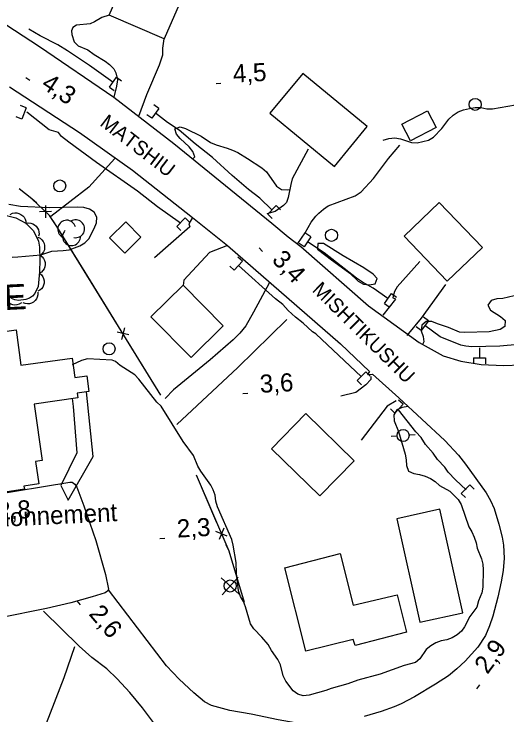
# Model space of a CAD drawing. Extents: x 336540 to 340074, y 5572036 to 5573747.
# Drawn here: x 338832.6 to 338914.4, y 5572665.2 to 5572781.5 of the extents above; entities that cross this region are included whole.
import ezdxf

# ---------------------------------------------------------------- set-up
doc = ezdxf.new("R2010")
doc.units = 0
for name, color, linetype in [('Niveau 15', 7, 'Continuous'), ('Niveau 19', 7, 'Continuous'), ('Niveau 2', 7, 'Continuous'), ('Niveau 21', 7, 'Continuous'), ('Niveau 22', 7, 'Continuous'), ('Niveau 26', 7, 'Continuous'), ('Niveau 3', 7, 'Continuous'), ('Niveau 31', 7, 'Continuous'), ('Niveau 36', 7, 'Continuous'), ('Niveau 37', 7, 'Continuous'), ('Niveau 4', 7, 'Continuous'), ('Niveau 41', 7, 'Continuous'), ('Niveau 44', 7, 'Continuous'), ('Niveau 52', 7, 'Continuous')]:
    doc.layers.add(name, color=color, linetype=linetype)

msp = doc.modelspace()

# ---------------------------------------------------------------- linework, layer by layer
at = {"layer": 'Niveau 19'}
for points in [[(338848.35, 5572781.32), (338847.14, 5572780.93), (338845.91, 5572780.17), (338845.18, 5572779.87), (338842.93, 5572779.65), (338842.32, 5572779.24), (338842.1, 5572778.68), (338842.17, 5572778.11), (338842.53, 5572776.88), (338843.21, 5572776.22), (338844.8, 5572775.53), (338845.88, 5572774.76), (338847.7, 5572773.67), (338848.39, 5572773.13), (338849.13, 5572772.41), (338849.48, 5572771.74), (338849.73, 5572770.56), (338849.59, 5572769.54), (338849.13, 5572767.68)], [(338853.25, 5572764.54), (338854.61, 5572768.12), (338856.7, 5572773.08), (338857.26, 5572774.73), (338857.25, 5572775.85), (338857.5, 5572777.35)], [(338879.68, 5572743.44), (338880.91, 5572745.18), (338881.89, 5572746.96), (338882.64, 5572747.93), (338883.16, 5572748.47), (338883.92, 5572749.13), (338884.72, 5572749.65), (338889.18, 5572751.33), (338890.19, 5572751.96), (338892.24, 5572754.18), (338894.72, 5572757.51), (338896.59, 5572759.73)], [(338881.37, 5572759.09), (338878.76, 5572754.16), (338878.49, 5572753.22), (338878.09, 5572751.03), (338877.78, 5572750.23), (338877.28, 5572749.71), (338875.92, 5572748.7), (338874.55, 5572748.32)], [(338862.19, 5572747.73), (338861.55, 5572746.68), (338861.75, 5572746.19), (338855.88, 5572741.01)], [(338867.97, 5572743.06), (338864.99, 5572741.91), (338860.77, 5572737.32), (338860.65, 5572736.47)], [(338899.94, 5572740.44), (338896.15, 5572736.21), (338895.74, 5572735.44), (338895.48, 5572734.69), (338895.47, 5572734.39), (338895.77, 5572734.29), (338895.88, 5572734.16), (338893.77, 5572731.51)], [(338897.84, 5572728.17), (338900.2, 5572731.03), (338904.27, 5572736.6)], [(338891.77, 5572721.37), (338891.79, 5572720.87), (338890.96, 5572719.99), (338889.33, 5572718.71), (338886.81, 5572718.1)], [(338895.99, 5572717.31), (338894.51, 5572716.4), (338890.18, 5572710.79)], [(338880.18, 5572663.7), (338876.39, 5572664.36), (338871.92, 5572665.33), (338868.38, 5572665.94), (338865.35, 5572666.78), (338864.18, 5572667.39), (338862.42, 5572668.87), (338859.97, 5572671.14), (338857.86, 5572673.36), (338848.22, 5572685.95)], [(338852.3, 5572651.84), (338855.64, 5572654.31), (338856.23, 5572655.09), (338856.71, 5572656.11), (338857.08, 5572657.42), (338857.28, 5572658.56), (338857.31, 5572659.21), (338857.13, 5572660.61), (338856.44, 5572662.5), (338855.54, 5572664.14), (338853.89, 5572666.39), (338851.76, 5572668.93), (338849.7, 5572671.21), (338847.96, 5572672.86), (338845.45, 5572674.75), (338843.35, 5572676.59), (338837.44, 5572682.39)]]:
    msp.add_lwpolyline(points, dxfattribs=at)
at = {"layer": 'Niveau 2'}
for points in [[(338893.87, 5572760.57), (338894.8, 5572760.85), (338895.76, 5572760.92), (338896.73, 5572760.77), (338898.54, 5572760.18), (338899.51, 5572760.14), (338901.36, 5572760.58), (338902.2, 5572761.04), (338903.59, 5572762.48), (338904.74, 5572764.03), (338905.47, 5572764.72), (338906.3, 5572765.24), (338907.2, 5572765.6), (338908.16, 5572765.84), (338909.12, 5572765.97), (338910.08, 5572765.99), (338911.04, 5572765.78), (338912, 5572765.74), (338915.83, 5572766.44)], [(338862.22, 5572757.45), (338862.59, 5572757.81), (338862.24, 5572758.7), (338861.66, 5572759.48), (338860.16, 5572760.81), (338859.53, 5572761.53), (338859.23, 5572762.43), (338860.12, 5572762.78), (338861.03, 5572762.52), (338863.6, 5572761.21), (338865.2, 5572760.17), (338866.11, 5572759.79), (338867.93, 5572759.26), (338868.84, 5572758.89), (338869.7, 5572758.51), (338871.3, 5572757.52), (338873.7, 5572755.99), (338874.45, 5572755.32), (338876.14, 5572752.93), (338876.94, 5572752.38), (338877.9, 5572752.34), (338878.34, 5572752.4)], [(338832.23, 5572741.17), (338833.19, 5572741.19), (338837.02, 5572741.56), (338838.82, 5572742.16), (338840.73, 5572742.26), (338841.69, 5572742.39), (338843.48, 5572743), (338844.32, 5572743.52), (338844.99, 5572744.21), (338845.87, 5572745.92), (338846.25, 5572746.83), (338846.29, 5572747.79), (338845.88, 5572748.63), (338845.08, 5572749.12), (338844.12, 5572749.38), (338843.16, 5572749.47), (338838.43, 5572749.31), (338833.63, 5572749.54), (338831.71, 5572749.89)], [(338887.2, 5572741.36), (338883.94, 5572743.39), (338882.98, 5572743.42), (338882.94, 5572742.46), (338885.24, 5572740.7), (338888.33, 5572738.5), (338889.71, 5572737.17), (338890.57, 5572736.68), (338891.54, 5572736.53), (338892.49, 5572736.71), (338892.87, 5572737.63), (338892.18, 5572738.35), (338890.63, 5572739.39), (338887.2, 5572741.36)], [(338915.6, 5572734.72), (338913.69, 5572734.29), (338912.73, 5572734.22), (338911.77, 5572733.97), (338911.22, 5572733.17), (338911.69, 5572732.33), (338913.35, 5572731.29), (338914.1, 5572730.63), (338914.06, 5572729.67), (338913.28, 5572729.15), (338911.47, 5572728.77), (338907.4, 5572728.64), (338906.5, 5572728.73), (338904.67, 5572729.49), (338902.85, 5572730.08), (338901.94, 5572730.46), (338900.98, 5572730.49), (338900.26, 5572729.86), (338900.16, 5572728.9), (338900.46, 5572728), (338900.59, 5572727.1), (338900.35, 5572726.67)], [(338897.99, 5572716.39), (338897, 5572716.23), (338896.1, 5572715.81), (338895.61, 5572714.96), (338895.68, 5572714), (338896.38, 5572712.22), (338897.51, 5572708.47), (338897.69, 5572707.51), (338897.71, 5572706.56), (338898.06, 5572705.66), (338898.91, 5572705.23), (338899.87, 5572705.08), (338900.83, 5572704.82), (338901.68, 5572704.45), (338902.48, 5572703.9), (338903.22, 5572703.24), (338904.93, 5572702.32), (338906.3, 5572700.95), (338906.82, 5572700.11), (338908.06, 5572696.42), (338908.58, 5572695.59), (338908.98, 5572694.7), (338909.28, 5572693.75), (338909.46, 5572692.85), (338910.16, 5572691.12), (338910.4, 5572690.23), (338910.47, 5572689.27), (338910.4, 5572686.4), (338910.25, 5572685.44), (338909.65, 5572684.13), (338909.38, 5572683.06), (338908.22, 5572681.51), (338907.34, 5572679.81), (338906.84, 5572679.12), (338906.12, 5572678.48), (338905.28, 5572677.96), (338904.44, 5572677.66), (338903.49, 5572677.47), (338902.59, 5572677.17), (338901.75, 5572676.64), (338900.97, 5572676.06), (338899.92, 5572674.52), (338899.2, 5572673.89), (338897.35, 5572673.4), (338893.37, 5572671.96), (338889.66, 5572670.98), (338887.98, 5572670.38), (338885.23, 5572669.59), (338884.34, 5572669.23), (338881.53, 5572668.49), (338880.57, 5572668.36), (338879.67, 5572668.62), (338878.92, 5572669.22), (338877.66, 5572670.77), (338877.25, 5572671.66), (338876.78, 5572673.51), (338876.37, 5572674.4), (338875.28, 5572675.9), (338874.75, 5572676.9), (338873.72, 5572678.11), (338872.35, 5572679.49), (338871.83, 5572680.32), (338871, 5572683.12), (338870.65, 5572684.01), (338870.13, 5572684.84), (338869.83, 5572685.79), (338869.5, 5572688.66), (338869.42, 5572690.51), (338868.93, 5572693.37), (338868.69, 5572694.32), (338866.35, 5572699.73), (338866.06, 5572700.69), (338865.93, 5572701.64), (338865.63, 5572702.53), (338865.23, 5572703.31), (338863.56, 5572705.64), (338863.09, 5572706.48), (338862.33, 5572708.26), (338860.61, 5572710.59), (338856.97, 5572716.42), (338856.28, 5572717.08), (338853.29, 5572720.9), (338852.6, 5572721.62), (338850.16, 5572723.2), (338849.41, 5572723.86), (338848.85, 5572724.07), (338844.73, 5572724.26), (338843.77, 5572724.02), (338842.2, 5572723.3)]]:
    msp.add_lwpolyline(points, dxfattribs=at)
at = {"layer": 'Niveau 21'}
for points in [[(338798.87, 5572797.93), (338801.34, 5572796.97), (338817.8, 5572787.84), (338827.01, 5572782.47), (338836.76, 5572776.12), (338849.13, 5572767.68), (338859.11, 5572759.98), (338875.35, 5572746.8), (338878.07, 5572744.5), (338880.17, 5572742.91), (338891.42, 5572733.05), (338899.81, 5572726.98), (338903.79, 5572724.76), (338906.72, 5572723.89), (338910.11, 5572723.35), (338913.85, 5572723.17), (338916.73, 5572723.3), (338920.41, 5572723.98), (338937.84, 5572731.85), (338947.3, 5572736.32), (338950.77, 5572738.18), (338969.03, 5572746.77)], [(338831.78, 5572769.4), (338843.41, 5572761.83), (338852.2, 5572755.6), (338862.19, 5572747.73), (338867.97, 5572743.06), (338886.78, 5572726.76), (338891.55, 5572722.2), (338891.23, 5572721.69), (338892.07, 5572721.72), (338896.47, 5572717.83), (338904.06, 5572710.71), (338906.37, 5572708.28), (338907.53, 5572706.82), (338910.94, 5572702.03), (338911.69, 5572700.76), (338912.27, 5572699.46), (338913.05, 5572696.86), (338913.61, 5572694.68), (338913.85, 5572693.35), (338913.96, 5572691.23), (338913.76, 5572689.18), (338913.43, 5572687.26), (338912.89, 5572684.75), (338912.05, 5572681.56), (338911.52, 5572679.97), (338910.81, 5572678.35), (338909.56, 5572676.42), (338907.44, 5572674.13), (338906.1, 5572672.87), (338904.67, 5572671.7), (338902.53, 5572670.28), (338899.04, 5572668.21), (338896.81, 5572667.05), (338895.68, 5572666.55), (338893.49, 5572665.78), (338890.67, 5572664.94)]]:
    msp.add_lwpolyline(points, dxfattribs=at)
at = {"layer": 'Niveau 22'}
for points in [[(338874.89, 5572736.84), (338872.33, 5572732.01), (338871.02, 5572729.76), (338870.04, 5572728.54), (338868.93, 5572727.45), (338865.14, 5572724.14), (338859.04, 5572719.13), (338857.66, 5572717.68)], [(338842.18, 5572717.67), (338842.37, 5572716.39), (338843, 5572708.68), (338840.33, 5572703.29), (338841.55, 5572700.84), (338845.68, 5572708.09), (338844.56, 5572718.79)], [(338842.61, 5572676.52), (338840.83, 5572671.36), (338834.93, 5572656.19), (338833, 5572650.77), (338832.27, 5572649.48), (338830.21, 5572646.96), (338830.21, 5572646.82)]]:
    msp.add_lwpolyline(points, dxfattribs=at)
at = {"layer": 'Niveau 26'}
for p, q in [((338848.38, 5572769.37), (338849.56, 5572771.01)), ((338849.56, 5572771.01), (338850.37, 5572770.43)), ((338848.38, 5572769.37), (338849.2, 5572768.79)), ((338856.6, 5572765.83), (338855.78, 5572766.41)), ((338834.58, 5572765.92), (338833.65, 5572766.3)), ((338834.58, 5572765.92), (338833.83, 5572764.05)), ((338856.6, 5572765.83), (338855.43, 5572764.19)), ((338833.83, 5572764.05), (338832.9, 5572764.43)), ((338855.43, 5572764.19), (338854.61, 5572764.77)), ((338874.68, 5572748.26), (338876.08, 5572749.7)), ((338876.08, 5572749.7), (338876.8, 5572749)), ((338874.68, 5572748.26), (338875.39, 5572747.56)), ((338859.56, 5572746.26), (338860.98, 5572747.69)), ((338860.98, 5572747.69), (338861.69, 5572746.98)), ((338859.56, 5572746.26), (338860.27, 5572745.55)), ((338881.84, 5572744.53), (338880.74, 5572742.84)), ((338881.84, 5572744.53), (338881.01, 5572745.08)), ((338880.74, 5572742.84), (338879.9, 5572743.39)), ((338870.47, 5572740.48), (338869.73, 5572741.15)), ((338869.13, 5572738.98), (338868.38, 5572739.64)), ((338870.47, 5572740.48), (338869.13, 5572738.98)), ((338894.04, 5572733.46), (338895.22, 5572735.1)), ((338895.22, 5572735.1), (338896.03, 5572734.52)), ((338894.04, 5572733.46), (338894.86, 5572732.88)), ((338901.36, 5572730.6), (338900.13, 5572729)), ((338901.36, 5572730.6), (338900.56, 5572731.21)), ((338900.13, 5572729), (338899.33, 5572729.61)), ((338908.83, 5572724.45), (338910.85, 5572724.45)), ((338908.83, 5572724.45), (338908.83, 5572723.44)), ((338910.85, 5572724.45), (338910.85, 5572723.44)), ((338889.53, 5572720.7), (338890.95, 5572722.13)), ((338890.95, 5572722.13), (338891.66, 5572721.42)), ((338889.53, 5572720.7), (338890.24, 5572719.99)), ((338897.15, 5572716.76), (338895.77, 5572715.28)), ((338897.15, 5572716.76), (338896.41, 5572717.44)), ((338895.77, 5572715.28), (338895.04, 5572715.96)), ((338906.8, 5572701.96), (338908.22, 5572703.39)), ((338908.22, 5572703.39), (338908.93, 5572702.68)), ((338906.8, 5572701.96), (338907.51, 5572701.25))]:
    msp.add_line(p, q, dxfattribs=at)
at = {"layer": 'Niveau 3'}
for p, q in [((338834.5, 5572770.96), (338835.17, 5572770.53)), ((338866.1, 5572769.97), (338866.9, 5572770.03)), ((338873.23, 5572742.67), (338873.79, 5572742.1)), ((338870.57, 5572718.5), (338871.37, 5572718.56)), ((338856.78, 5572694.49), (338857.59, 5572694.53)), ((338843, 5572684.1), (338843.52, 5572683.49)), ((338909.4, 5572669.53), (338909.88, 5572670.18))]:
    msp.add_line(p, q, dxfattribs=at)
at = {"layer": 'Niveau 31'}
for points in [[(338857.5, 5572777.35), (338848.35, 5572781.32), (338851.61, 5572788.84), (338860.76, 5572784.87), (338857.5, 5572777.35)], [(338891.18, 5572762.82), (338880.49, 5572771.63), (338875.05, 5572765.02), (338885.74, 5572756.21), (338891.18, 5572762.82)], [(338902.64, 5572762.66), (338898.4, 5572760.46), (338896.97, 5572763.2), (338901.21, 5572765.41), (338902.64, 5572762.66)], [(338903.15, 5572750.23), (338910.33, 5572742.76), (338904.49, 5572737.15), (338897.31, 5572744.62), (338903.15, 5572750.23)], [(338850.93, 5572741.8), (338848.4, 5572744.34), (338851.1, 5572747.03), (338853.63, 5572744.49), (338850.93, 5572741.8)], [(338861.95, 5572724.48), (338855.29, 5572731.23), (338860.64, 5572736.51), (338867.3, 5572729.76), (338861.95, 5572724.48)], [(338820.69, 5572727.37), (338832.89, 5572729.07), (338833.7, 5572723.23), (338842.23, 5572724.41), (338842.67, 5572721.19), (338844.64, 5572721.46), (338845, 5572718.85), (338843.02, 5572718.58), (338843.13, 5572717.81), (338835.87, 5572716.77), (338837.21, 5572707.4), (338836.11, 5572707.24), (338836.65, 5572703.53), (338834.19, 5572703.17), (338834.27, 5572702.64), (338831.08, 5572702.16)], [(338875.29, 5572709.37), (338883.34, 5572701.53), (338889.03, 5572707.37), (338880.98, 5572715.21), (338875.29, 5572709.37)], [(338903.27, 5572699.34), (338896.13, 5572697.75), (338899.92, 5572680.56), (338907.09, 5572682.14), (338903.27, 5572699.34)], [(338881, 5572675.78), (338877.49, 5572689.62), (338886.7, 5572691.96), (338888.87, 5572683.42), (338896.16, 5572685.14), (338897.74, 5572678.94), (338889.17, 5572676.71), (338888.84, 5572677.71), (338881, 5572675.78)]]:
    msp.add_lwpolyline(points, dxfattribs=at)
at = {"layer": 'Niveau 36'}
for p, q in [((338895.16, 5572711.44), (338896.16, 5572711.49)), ((338899.15, 5572711.65), (338898.15, 5572711.6)), ((338869.92, 5572685.24), (338866.95, 5572687.93)), ((338867.09, 5572685.1), (338869.78, 5572688.07))]:
    msp.add_line(p, q, dxfattribs=at)
for centre in [(338909.12, 5572766.5), (338840.15, 5572752.96), (338885.27, 5572744.77), (338848.34, 5572725.94), (338897.15, 5572711.55), (338868.44, 5572686.59)]:
    msp.add_circle(centre, 1, dxfattribs=at)
at = {"layer": 'Niveau 37'}
for p, q in [((338837.76, 5572749.7), (338837.8, 5572747.69)), ((338838.78, 5572748.72), (338836.78, 5572748.67)), ((338850.87, 5572729.44), (338850.4, 5572727.49)), ((338851.61, 5572728.24), (338849.66, 5572728.7)), ((338867.94, 5572694.87), (338866.08, 5572695.62)), ((338867.39, 5572696.17), (338866.64, 5572694.31))]:
    msp.add_line(p, q, dxfattribs=at)
for points in [[(338856.93, 5572718.25), (338839.68, 5572746.25), (338838.46, 5572748.04), (338835.53, 5572750.85), (338833.4, 5572752.46)], [(338836.33, 5572750.08), (338835.53, 5572750.85), (338833.4, 5572752.46)], [(338844.34, 5572738.68), (338839.68, 5572746.25), (338839.05, 5572747.17)], [(338849.59, 5572730.17), (338844.34, 5572738.68)], [(338856.93, 5572718.25), (338851.68, 5572726.76)], [(338870.8, 5572683.87), (338868.25, 5572692.34), (338862.87, 5572704.96)], [(338866.23, 5572697.08), (338862.87, 5572704.96)], [(338870.8, 5572683.87), (338868.25, 5572692.34), (338867.8, 5572693.4)]]:
    msp.add_lwpolyline(points, dxfattribs=at)
at = {"layer": 'Niveau 4'}
for points in [[(338848.97, 5572770.19), (338845.06, 5572772.95), (338841.45, 5572775.36), (338839.85, 5572776.36), (338836.87, 5572777.89), (338835.03, 5572778.99)], [(338860.2, 5572746.78), (338856.36, 5572749.51), (338853.04, 5572752.08), (338846.23, 5572756.86), (338841.67, 5572760.22), (338840.45, 5572761.19), (338839.92, 5572761.85), (338838.38, 5572762.29), (338834.7, 5572765.18)], [(338875.38, 5572748.98), (338873.34, 5572750.92), (338871.48, 5572752.38), (338868.76, 5572754.7), (338865.49, 5572757.68), (338862.65, 5572759.95), (338859.96, 5572762.23), (338858.02, 5572763.5), (338856.02, 5572765.02)], [(338894.63, 5572734.28), (338892.19, 5572736.01), (338890.42, 5572736.99), (338889.41, 5572737.65), (338884.06, 5572741.86), (338881.3, 5572743.7)], [(338890.24, 5572721.3), (338882.66, 5572728.43), (338882.12, 5572728.74), (338880.55, 5572730.2), (338879.31, 5572731.17), (338878.08, 5572732.31), (338877.19, 5572733.27), (338875.97, 5572734.24), (338869.81, 5572739.74)], [(338929.67, 5572731.48), (338922.22, 5572728.14), (338920.68, 5572727.57), (338918.63, 5572727.06), (338916.33, 5572726.66), (338913.23, 5572726.4), (338908.54, 5572726.28), (338907.55, 5572726.37), (338906.72, 5572726.56), (338903.3, 5572727.93), (338900.75, 5572729.81)], [(338909.82, 5572726.08), (338909.84, 5572724.45)], [(338907.64, 5572702.57), (338905.87, 5572704.18), (338904.63, 5572705.47), (338904.09, 5572706.31), (338902.85, 5572707.6), (338902.12, 5572708.6), (338900.88, 5572710.07), (338900.15, 5572711.22), (338899.26, 5572712.19), (338896.4, 5572715.8)]]:
    msp.add_lwpolyline(points, dxfattribs=at)
at = {"layer": 'Niveau 41'}
for points in [[(338849.27, 5572757.52), (338845, 5572752.74), (338838.66, 5572747.92)], [(338877.84, 5572730.79), (338869.7, 5572722.83), (338859.56, 5572713.36)]]:
    msp.add_lwpolyline(points, dxfattribs=at)
at = {"layer": 'Niveau 44'}
for points in [[(338830.86, 5572748.15), (338832.88, 5572747.68), (338834.49, 5572746.77), (338835.76, 5572745.49), (338836.6, 5572743.82), (338836.77, 5572742.8), (338836.85, 5572740.7), (338836.79, 5572738.72), (338836.58, 5572736.29), (338836.03, 5572735.12), (338835.61, 5572734.68), (338835.13, 5572734.33), (338834.53, 5572734.1), (338833.3, 5572733.96), (338832.68, 5572734.06), (338832.12, 5572734.3)], [(338831.91, 5572748.23), (338832.28, 5572748.42), (338832.68, 5572748.48), (338833.01, 5572748.49), (338833.35, 5572748.4), (338833.69, 5572748.25), (338833.99, 5572748.01), (338834.22, 5572747.78), (338834.38, 5572747.47), (338834.49, 5572747.11), (338834.52, 5572746.75)], [(338834.51, 5572746.75), (338834.92, 5572746.82), (338835.33, 5572746.78), (338835.65, 5572746.7), (338835.95, 5572746.52), (338836.23, 5572746.28), (338836.46, 5572745.97), (338836.61, 5572745.69), (338836.68, 5572745.34), (338836.7, 5572744.97), (338836.63, 5572744.62)], [(338836.5, 5572744.45), (338836.87, 5572744.28), (338837.18, 5572744.01), (338837.4, 5572743.76), (338837.54, 5572743.44), (338837.63, 5572743.08), (338837.63, 5572742.69), (338837.6, 5572742.37), (338837.45, 5572742.05), (338837.25, 5572741.74), (338836.99, 5572741.49)], [(338836.87, 5572741.47), (338837.21, 5572741.23), (338837.46, 5572740.91), (338837.62, 5572740.62), (338837.7, 5572740.28), (338837.72, 5572739.91), (338837.65, 5572739.53), (338837.55, 5572739.22), (338837.35, 5572738.93), (338837.09, 5572738.67), (338836.78, 5572738.47)], [(338836.77, 5572738.48), (338837.09, 5572738.21), (338837.32, 5572737.88), (338837.47, 5572737.58), (338837.53, 5572737.23), (338837.53, 5572736.86), (338837.43, 5572736.49), (338837.32, 5572736.19), (338837.1, 5572735.91), (338836.82, 5572735.66), (338836.51, 5572735.49)], [(338836.49, 5572735.33), (338836.51, 5572734.91), (338836.4, 5572734.51), (338836.28, 5572734.21), (338836.06, 5572733.94), (338835.78, 5572733.69), (338835.44, 5572733.52), (338835.13, 5572733.41), (338834.78, 5572733.39), (338834.41, 5572733.44), (338834.07, 5572733.56)], [(338833.78, 5572733.59), (338833.43, 5572733.36), (338833.04, 5572733.25), (338832.71, 5572733.2), (338832.36, 5572733.26), (338832.01, 5572733.37), (338831.69, 5572733.58), (338831.44, 5572733.78), (338831.24, 5572734.08), (338831.09, 5572734.42), (338831.02, 5572734.77)]]:
    msp.add_lwpolyline(points, dxfattribs=at)
for centre, start, end in [((338841.3, 5572745.79), 14.8898, 242.3469), ((338842.78, 5572745.86), 259.5575, 122.2419), ((338842.1, 5572744.55), 136.736, 2.4246)]:
    msp.add_arc(centre, 1.49, start, end, dxfattribs=at)
at = {"layer": 'Niveau 52'}
msp.add_lwpolyline([(338828.32, 5572701.61), (338841.81, 5572703.83), (338842.22, 5572703.79), (338842.65, 5572703.47), (338842.97, 5572702.96), (338844.13, 5572699.91), (338846.15, 5572694.14), (338847.74, 5572688.5), (338848.25, 5572686.05), (338848.06, 5572685.72), (338847.71, 5572685.48), (338845.54, 5572684.78), (338841.97, 5572683.78), (338837.94, 5572682.83), (338830.17, 5572681.33)], dxfattribs=at)

# ---------------------------------------------------------------- texts
at = {"layer": 'Niveau 15'}
for s, rotation, p in [('MATSHIU', 322.367, (338846.66, 5572763.11)), ('MISHTIKUSHU', 315.3473, (338881.92, 5572735.57))]:
    msp.add_text(s, height=2.4, rotation=rotation, dxfattribs=at).set_placement(p)
at = {"layer": 'Niveau 3'}
for s, rotation, p in [('4,5    ', 3.1182, (338868.97, 5572770.1)), ('4,3    ', 326.6322, (338836.89, 5572769.35)), ('3,4    ', 314.0567, (338875.21, 5572740.57)), ('3,6    ', 3.1182, (338873.44, 5572718.63)), ('2,8    ', 3.1182, (338829.85, 5572697.56)), ('2,3    ', 3.1182, (338859.67, 5572694.61)), ('2,6    ', 310.8023, (338844.85, 5572681.89)), ('2,9    ', 53.3787, (338911.15, 5572671.82))]:
    msp.add_text(s, height=3, rotation=rotation, dxfattribs=at).set_placement(p)
at = {"layer": 'Niveau 31'}
msp.add_text('ÉGLISE', height=4.2, rotation=2.7837, dxfattribs=at).set_placement((338814.46, 5572731.56))
at = {"layer": 'Niveau 52'}
msp.add_text('Stationnement', height=3, rotation=2.7781, dxfattribs=at).set_placement((338823.9, 5572696.1))

doc.saveas('drawing.dxf')
